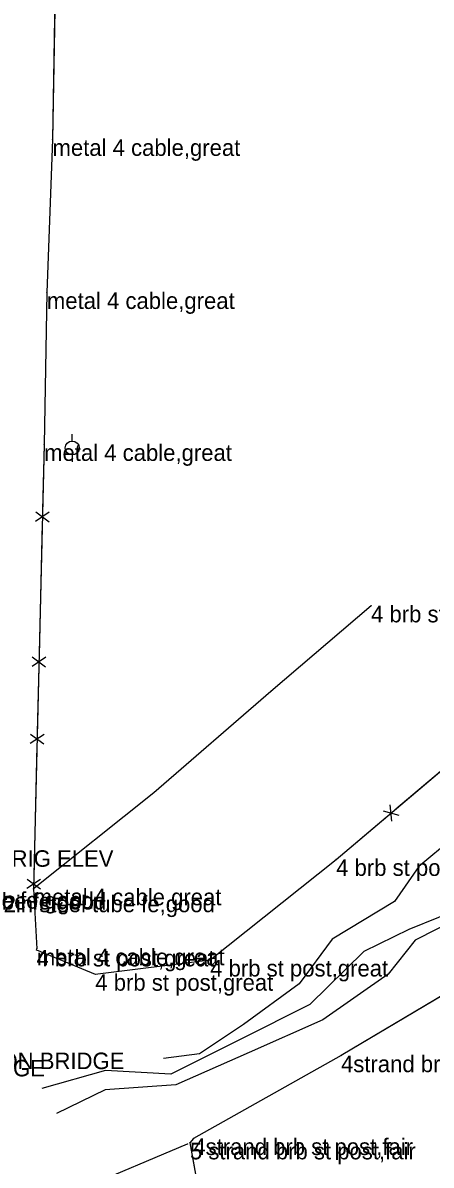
# Model space of a CAD drawing. Extents: x -99999 to 591807, y -99999 to 347168.
# Drawn here: x 591143 to 591266.7, y 321832.8 to 322178.3 of the extents above; entities that cross this region are included whole.
import ezdxf

# ---------------------------------------------------------------- set-up
doc = ezdxf.new("R2010")
doc.units = 0
for name, color, linetype in [('S_FENCE', 7, 'Continuous'), ('S_FENCE_ANNOT', 7, 'Continuous'), ('S_MSC_PT_SYM', 7, 'Continuous'), ('S_SECONDARY_CTL_ANNOT', 7, 'Continuous'), ('S_STREAM', 7, 'Continuous'), ('S_SURVEY_TEXT_ANNOT', 7, 'Continuous'), ('S_TELEPHONE_UTILITIES', 7, 'Continuous')]:
    doc.layers.add(name, color=color, linetype=linetype)

msp = doc.modelspace()

# ---------------------------------------------------------------- linework, layer by layer
at = {"layer": 'S_FENCE'}
for p, q in [((591152.76, 322188.03), (591152, 322143.07)), ((591152, 322143.07), (591150.3, 322096.78)), ((591150.3, 322096.78), (591149.46, 322050.82)), ((591149.46, 322050.82), (591146.28, 321916.43)), ((591151.02, 322030.28), (591146.86, 322027.51)), ((591146.93, 322030.38), (591150.95, 322027.41)), ((591248.45, 322002), (591218.08, 321976.04)), ((591149.98, 321986.44), (591145.82, 321983.67)), ((591145.89, 321986.54), (591149.92, 321983.57)), ((591218.08, 321976.04), (591182.65, 321945.44)), ((591237.88, 321925.32), (591288.8, 321968.26)), ((591149.43, 321963.09), (591145.27, 321960.32)), ((591145.34, 321963.19), (591149.36, 321960.22)), ((591182.65, 321945.44), (591146.28, 321916.37)), ((591254.72, 321936.84), (591254.27, 321941.82)), ((591252.08, 321939.97), (591256.91, 321938.69)), ((591199.74, 321894.89), (591237.88, 321925.32)), ((591148.4, 321919.25), (591144.23, 321916.48)), ((591144.3, 321919.34), (591148.33, 321916.38)), ((591146.28, 321916.43), (591147.25, 321898.28)), ((591147.15, 321897.94), (591164.96, 321890.59)), ((591164.96, 321890.59), (591199.74, 321894.89)), ((591283.99, 321892.43), (591239.35, 321865.96)), ((591239.35, 321865.96), (591194.64, 321840.9)), ((591194.64, 321840.9), (591193.61, 321839.59)), ((591160.86, 321825.74), (591192.88, 321839.26)), ((591193.61, 321839.59), (591199.24, 321808.4))]:
    msp.add_line(p, q, dxfattribs=at)
for points in [[(591152.76, 322188.03), (591152, 322143.07)], [(591152, 322143.07), (591150.3, 322096.78)], [(591150.3, 322096.78), (591149.46, 322050.82)], [(591149.46, 322050.82), (591148.99, 322030.89)], [(591148.89, 322026.9), (591147.95, 321987.05)], [(591248.45, 322002), (591218.08, 321976.04)], [(591147.87, 321983.62), (591147.4, 321963.7)], [(591218.08, 321976.04), (591182.65, 321945.44)], [(591256, 321940.6), (591286.21, 321966.07)], [(591147.3, 321959.71), (591146.36, 321919.85)], [(591182.65, 321945.44), (591146.28, 321916.37)], [(591237.88, 321925.32), (591252.98, 321938.05)], [(591199.74, 321894.89), (591237.88, 321925.32)], [(591146.28, 321916.43), (591147.25, 321898.28)], [(591147.15, 321897.94), (591164.96, 321890.59)], [(591164.96, 321890.59), (591199.74, 321894.89)], [(591283.99, 321892.43), (591239.35, 321865.96)], [(591239.35, 321865.96), (591194.64, 321840.9)], [(591194.64, 321840.9), (591193.61, 321839.59)], [(591160.86, 321825.74), (591192.88, 321839.26)], [(591193.61, 321839.59), (591199.24, 321808.4)]]:
    msp.add_lwpolyline(points, dxfattribs=at)
at = {"layer": 'S_MSC_PT_SYM'}
for points in [[(591152, 322143.07), (591152, 322143.12), (591152, 322143.07), (591151.95, 322143.07), (591152, 322143.07), (591152, 322143.02), (591152, 322143.07), (591152.05, 322143.07)], [(591150.3, 322096.78), (591150.3, 322096.83), (591150.3, 322096.78), (591150.25, 322096.78), (591150.3, 322096.78), (591150.3, 322096.73), (591150.3, 322096.78), (591150.35, 322096.78)], [(591149.46, 322050.82), (591149.46, 322050.87), (591149.46, 322050.82), (591149.41, 322050.82), (591149.46, 322050.82), (591149.46, 322050.77), (591149.46, 322050.82), (591149.51, 322050.82)], [(591248.44, 322002), (591248.44, 322002.05), (591248.44, 322002), (591248.39, 322002), (591248.44, 322002), (591248.44, 322001.95), (591248.44, 322002), (591248.49, 322002)], [(591248.45, 322002), (591248.45, 322002.05), (591248.45, 322002), (591248.4, 322002), (591248.45, 322002), (591248.45, 322001.95), (591248.45, 322002), (591248.5, 322002)], [(591218.08, 321976.04), (591218.08, 321976.09), (591218.08, 321976.04), (591218.03, 321976.04), (591218.08, 321976.04), (591218.08, 321975.99), (591218.08, 321976.04), (591218.13, 321976.04)], [(591182.65, 321945.44), (591182.65, 321945.49), (591182.65, 321945.44), (591182.6, 321945.44), (591182.65, 321945.44), (591182.65, 321945.39), (591182.65, 321945.44), (591182.7, 321945.44)], [(591237.88, 321925.32), (591237.88, 321925.37), (591237.88, 321925.32), (591237.83, 321925.32), (591237.88, 321925.32), (591237.88, 321925.27), (591237.88, 321925.32), (591237.93, 321925.32)], [(591146.28, 321916.43), (591146.28, 321916.48), (591146.28, 321916.43), (591146.23, 321916.43), (591146.28, 321916.43), (591146.28, 321916.38), (591146.28, 321916.43), (591146.33, 321916.43)], [(591146.28, 321916.37), (591146.28, 321916.42), (591146.28, 321916.37), (591146.23, 321916.37), (591146.28, 321916.37), (591146.28, 321916.32), (591146.28, 321916.37), (591146.33, 321916.37)], [(591147.15, 321897.94), (591147.15, 321897.99), (591147.15, 321897.94), (591147.1, 321897.94), (591147.15, 321897.94), (591147.15, 321897.89), (591147.15, 321897.94), (591147.2, 321897.94)], [(591147.25, 321898.28), (591147.25, 321898.33), (591147.25, 321898.28), (591147.2, 321898.28), (591147.25, 321898.28), (591147.25, 321898.23), (591147.25, 321898.28), (591147.3, 321898.28)], [(591199.74, 321894.89), (591199.74, 321894.94), (591199.74, 321894.89), (591199.69, 321894.89), (591199.74, 321894.89), (591199.74, 321894.84), (591199.74, 321894.89), (591199.79, 321894.89)], [(591164.96, 321890.59), (591164.96, 321890.64), (591164.96, 321890.59), (591164.91, 321890.59), (591164.96, 321890.59), (591164.96, 321890.54), (591164.96, 321890.59), (591165.01, 321890.59)], [(591239.35, 321865.96), (591239.35, 321866.01), (591239.35, 321865.96), (591239.3, 321865.96), (591239.35, 321865.96), (591239.35, 321865.91), (591239.35, 321865.96), (591239.4, 321865.96)], [(591194.64, 321840.9), (591194.64, 321840.95), (591194.64, 321840.9), (591194.59, 321840.9), (591194.64, 321840.9), (591194.64, 321840.85), (591194.64, 321840.9), (591194.69, 321840.9)], [(591192.88, 321839.26), (591192.88, 321839.31), (591192.88, 321839.26), (591192.83, 321839.26), (591192.88, 321839.26), (591192.88, 321839.21), (591192.88, 321839.26), (591192.93, 321839.26)], [(591193.61, 321839.59), (591193.61, 321839.64), (591193.61, 321839.59), (591193.56, 321839.59), (591193.61, 321839.59), (591193.61, 321839.54), (591193.61, 321839.59), (591193.66, 321839.59)]]:
    msp.add_lwpolyline(points, dxfattribs=at)
at = {"layer": 'S_STREAM'}
for points in [[(591504.67, 322109.84), (591490.88, 322093.26), (591477.08, 322076.68), (591459.27, 322065.49), (591441.47, 322054.3), (591423.09, 322038.22), (591409.03, 322025.87), (591394.97, 322013.51), (591375.67, 322002.88), (591373.02, 321985.97), (591354.68, 321970.28), (591346.98, 321960.73), (591330.18, 321945.16), (591319.02, 321936.25), (591307.87, 321927.34), (591295.78, 321918.66), (591277.82, 321911.37), (591259.86, 321904.08), (591246.3, 321897.44), (591229.9, 321881.4), (591208.84, 321870.87), (591187.78, 321860.34), (591168.04, 321861.42), (591148.73, 321855.98)], [(591317.27, 321965.12), (591300.15, 321954.42), (591286.65, 321943.05), (591273.15, 321931.67), (591262.91, 321923.19), (591255.59, 321912.58), (591236.72, 321901.19), (591226.69, 321887.69), (591209.83, 321875.35), (591196.48, 321866.49), (591185.62, 321865.11)], [(591274.73, 321907.44), (591261.82, 321900.92), (591253.62, 321890.6), (591233.81, 321876.75), (591211.59, 321866.95), (591189.37, 321857.14), (591167.91, 321855.57), (591153.25, 321848.48)]]:
    msp.add_lwpolyline(points, dxfattribs=at)
at = {"layer": 'S_TELEPHONE_UTILITIES'}
for p, q in [((591157.96, 322051.81), (591157.96, 322053.94)), ((591157.96, 322047.59), (591157.96, 322045.53))]:
    msp.add_line(p, q, dxfattribs=at)
msp.add_circle((591157.98, 322049.73), 2.11, dxfattribs=at)

# ---------------------------------------------------------------- texts
at = {"layer": 'S_FENCE_ANNOT'}
for s, p in [('metal 4 cable,great', (591152, 322138.07)), ('metal 4 cable,great', (591150.3, 322091.78)), ('metal 4 cable,great', (591149.46, 322045.82)), ('4 brb st post,great', (591237.88, 321920.32)), ('2in steel tube fe,good', (591100.53, 321910.42)), ('2in steel tube fe,good', (591104.34, 321910.15)), ('2in steel tube fe,good', (591137.22, 321909.34)), ('metal 4 cable,great', (591146.28, 321911.43)), ('4 brb st post,great', (591147.15, 321892.94)), ('metal 4 cable,great', (591147.25, 321893.28)), ('4 brb st post,great', (591199.74, 321889.89)), ('4 brb st post,great', (591164.96, 321885.59)), ('4strand brb st post,fair', (591239.35, 321860.96)), ('4strand brb st post,fair', (591194.64, 321835.9)), ('5 strand brb st post,fair', (591193.61, 321834.59))]:
    msp.add_text(s, height=5, dxfattribs=at).set_placement(p)
at = {"layer": 'S_SECONDARY_CTL_ANNOT'}
msp.add_text('PD:8 SPK,TRIG ELEV', height=5, dxfattribs=at).set_placement((591103.57, 321923.07))
at = {"layer": 'S_SURVEY_TEXT_ANNOT'}
for s, p in [('4 brb st post cn good', (591248.44, 321997)), ('LOW STEEL ON BRIDGE', (591096.13, 321861.88)), ('LOW STEEL ON BRIDGE', (591072.06, 321859.69))]:
    msp.add_text(s, height=5, dxfattribs=at).set_placement(p)

doc.saveas('drawing.dxf')
